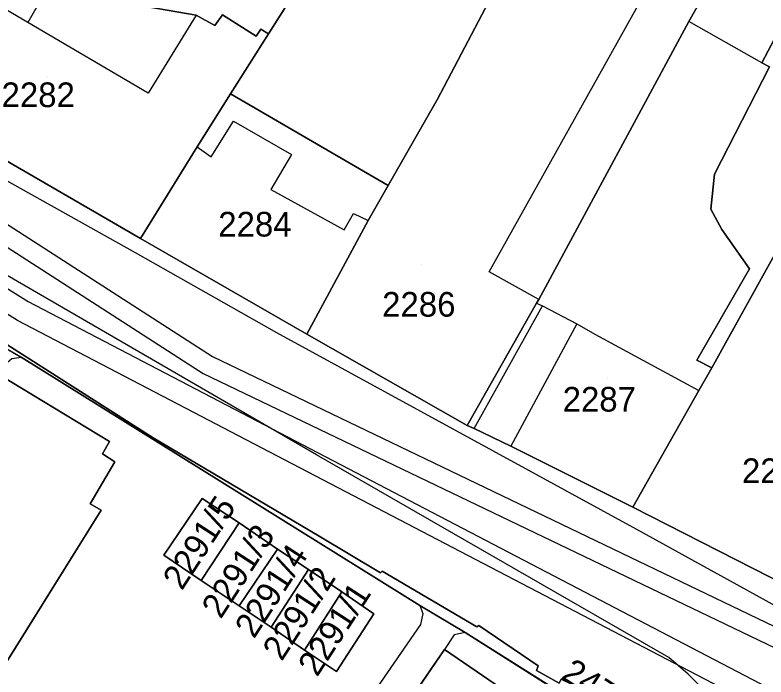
# Model space of a CAD drawing. Extents: x -263423 to -261326, y -1240067 to -1237864.
# Drawn here: x -262443.4 to -262382.4, y -1238919.8 to -1238866.1 of the extents above; entities that cross this region are included whole.
import ezdxf

# ---------------------------------------------------------------- set-up
doc = ezdxf.new("R2010")
doc.units = 0
for name, color, linetype in [('body_kn', 7, 'Continuous'), ('kladpar_druhypozemkov', 7, 'Continuous'), ('kladpar_hranice', 7, 'Continuous'), ('kladpar_parcelnecisla', 7, 'Continuous'), ('kladpar_plochy', 7, 'Continuous'), ('tarchy_linie', 7, 'Continuous'), ('zappar_hrandruhpozemk', 7, 'Continuous')]:
    doc.layers.add(name, color=color, linetype=linetype)

msp = doc.modelspace()

# ---------------------------------------------------------------- linework, layer by layer
at = {"layer": 'body_kn'}
for p, q in [((-262428.67, -1238866.15), (-262428.67, -1238866.15)), ((-262428.67, -1238866.15), (-262428.67, -1238866.15)), ((-262442.32, -1238866.74), (-262442.32, -1238866.74)), ((-262388.69, -1238866.66), (-262388.69, -1238866.66)), ((-262388.69, -1238866.66), (-262388.69, -1238866.66)), ((-262427.15, -1238866.99), (-262427.15, -1238866.99)), ((-262423.41, -1238867.27), (-262423.41, -1238867.27)), ((-262423.8, -1238867.84), (-262423.8, -1238867.84)), ((-262422.78, -1238867.66), (-262422.78, -1238867.66)), ((-262382.76, -1238870), (-262382.76, -1238870)), ((-262382.76, -1238870), (-262382.76, -1238870)), ((-262432.54, -1238872.46), (-262432.54, -1238872.46)), ((-262425.88, -1238872.52), (-262425.88, -1238872.52)), ((-262409.06, -1238872.96), (-262409.06, -1238872.96)), ((-262425.64, -1238874.74), (-262425.64, -1238874.74)), ((-262428.58, -1238876.81), (-262428.58, -1238876.81)), ((-262428.58, -1238876.81), (-262428.58, -1238876.81)), ((-262427.45, -1238877.64), (-262427.45, -1238877.64)), ((-262420.91, -1238877.44), (-262420.91, -1238877.44)), ((-262386.6, -1238879.04), (-262386.6, -1238879.04)), ((-262413.07, -1238879.97), (-262413.07, -1238879.97)), ((-262413.07, -1238879.97), (-262413.07, -1238879.97)), ((-262422.59, -1238880.28), (-262422.59, -1238880.28)), ((-262386.88, -1238881.89), (-262386.88, -1238881.89)), ((-262415.89, -1238882.23), (-262415.89, -1238882.23)), ((-262414.69, -1238882.81), (-262414.69, -1238882.81)), ((-262416.66, -1238883.56), (-262416.66, -1238883.56)), ((-262386.01, -1238883.54), (-262386.01, -1238883.54)), ((-262433.17, -1238884.25), (-262433.17, -1238884.25)), ((-262433.62, -1238885.39), (-262433.62, -1238885.39)), ((-262383.76, -1238886.73), (-262383.76, -1238886.73)), ((-262404.89, -1238886.95), (-262404.89, -1238886.95)), ((-262400.85, -1238889.2), (-262400.85, -1238889.2)), ((-262400.85, -1238889.2), (-262400.85, -1238889.2)), ((-262442.3, -1238889.38), (-262442.3, -1238889.38)), ((-262401.05, -1238889.51), (-262401.05, -1238889.51)), ((-262401.05, -1238889.51), (-262401.05, -1238889.51)), ((-262400.54, -1238889.71), (-262400.54, -1238889.71)), ((-262443.17, -1238890.9), (-262443.17, -1238890.9)), ((-262397.76, -1238891.19), (-262397.76, -1238891.19)), ((-262397.76, -1238891.19), (-262397.76, -1238891.19)), ((-262422.14, -1238891.88), (-262422.14, -1238891.88)), ((-262419.67, -1238892.03), (-262419.67, -1238892.03)), ((-262396.31, -1238892.02), (-262396.31, -1238892.02)), ((-262442.85, -1238893.88), (-262442.85, -1238893.88)), ((-262427.34, -1238893.84), (-262427.34, -1238893.84)), ((-262388.02, -1238894.12), (-262388.02, -1238894.12)), ((-262386.82, -1238894.76), (-262386.82, -1238894.76)), ((-262428.1, -1238895.2), (-262428.1, -1238895.2)), ((-262387.86, -1238896.59), (-262387.86, -1238896.59)), ((-262406.67, -1238899.42), (-262406.67, -1238899.42)), ((-262406.1, -1238899.68), (-262406.1, -1238899.68)), ((-262406.1, -1238899.68), (-262406.1, -1238899.68)), ((-262435.69, -1238900.72), (-262435.69, -1238900.72)), ((-262432.16, -1238900.44), (-262432.16, -1238900.44)), ((-262403.13, -1238901.1), (-262403.13, -1238901.1)), ((-262436.27, -1238901.73), (-262436.27, -1238901.73)), ((-262418.88, -1238901.8), (-262418.88, -1238901.8)), ((-262435.26, -1238902.37), (-262435.26, -1238902.37)), ((-262437.26, -1238905.78), (-262437.26, -1238905.78)), ((-262428.18, -1238905.34), (-262428.18, -1238905.34)), ((-262436.38, -1238906.29), (-262436.38, -1238906.29)), ((-262393.22, -1238906.06), (-262393.22, -1238906.06)), ((-262425.16, -1238907.33), (-262425.16, -1238907.33)), ((-262425.16, -1238907.33), (-262425.16, -1238907.33)), ((-262392.92, -1238907.84), (-262392.92, -1238907.84)), ((-262418.68, -1238908.41), (-262418.68, -1238908.41)), ((-262422.07, -1238909.45), (-262422.07, -1238909.45)), ((-262422.07, -1238909.45), (-262422.07, -1238909.45)), ((-262431.28, -1238909.95), (-262431.28, -1238909.95)), ((-262419.55, -1238911.12), (-262419.55, -1238911.12)), ((-262419.55, -1238911.12), (-262419.55, -1238911.12)), ((-262413.56, -1238911.25), (-262413.56, -1238911.25)), ((-262413.7, -1238911.37), (-262413.7, -1238911.37)), ((-262428.25, -1238912), (-262428.25, -1238912)), ((-262416.84, -1238912.91), (-262416.84, -1238912.91)), ((-262416.84, -1238912.91), (-262416.84, -1238912.91)), ((-262425.16, -1238914.05), (-262425.16, -1238914.05)), ((-262410.5, -1238914.04), (-262410.5, -1238914.04)), ((-262410.5, -1238914.04), (-262410.5, -1238914.04)), ((-262414.25, -1238914.71), (-262414.25, -1238914.71)), ((-262410.26, -1238914.68), (-262410.26, -1238914.68)), ((-262410.46, -1238915.56), (-262410.46, -1238915.56)), ((-262422.58, -1238915.79), (-262422.58, -1238915.79)), ((-262405.87, -1238915.76), (-262405.87, -1238915.76)), ((-262405.73, -1238915.64), (-262405.73, -1238915.64)), ((-262407.73, -1238916.41), (-262407.73, -1238916.41)), ((-262406.84, -1238916.23), (-262406.84, -1238916.23)), ((-262406.84, -1238916.23), (-262406.84, -1238916.23)), ((-262419.87, -1238917.65), (-262419.87, -1238917.65)), ((-262408.51, -1238917.61), (-262408.51, -1238917.61)), ((-262390.3, -1238918.26), (-262390.3, -1238918.26)), ((-262400.9, -1238918.93), (-262400.9, -1238918.93)), ((-262417.28, -1238919.38), (-262417.28, -1238919.38)), ((-262401.05, -1238919.31), (-262401.05, -1238919.31)), ((-262388.73, -1238919.6), (-262388.73, -1238919.6))]:
    msp.add_line(p, q, dxfattribs=at)
at = {"layer": 'kladpar_druhypozemkov'}
for p, q in [((-262440.75, -1238871.1), (-262440.75, -1238871.1)), ((-262423.45, -1238881.8), (-262423.45, -1238881.8)), ((-262410.35, -1238886.4), (-262410.35, -1238886.4)), ((-262395.25, -1238895.6), (-262395.25, -1238895.6)), ((-262428.98, -1238907.87), (-262428.98, -1238907.87)), ((-262425.65, -1238910.19), (-262425.65, -1238910.19)), ((-262423.01, -1238911.72), (-262423.01, -1238911.72)), ((-262420.66, -1238913.56), (-262420.66, -1238913.56)), ((-262417.81, -1238915.31), (-262417.81, -1238915.31)), ((-262404.37, -1238917.25), (-262404.37, -1238917.25))]:
    msp.add_line(p, q, dxfattribs=at)
at = {"layer": 'kladpar_hranice'}
for points in [[(-262390.84, -1238926.42), (-262389.57, -1238924.59), (-262399.05, -1238920.02), (-262399.2, -1238920.34), (-262401.05, -1238919.31), (-262400.9, -1238918.93), (-262405.73, -1238915.64), (-262405.87, -1238915.76), (-262413.56, -1238911.25), (-262413.7, -1238911.37), (-262418.68, -1238908.41), (-262432.16, -1238900.44), (-262464.67, -1238879.72), (-262478.54, -1238871.02), (-262499.13, -1238858.17), (-262501.29, -1238856.82), (-262503.97, -1238855.12), (-262522.2, -1238843.54)], [(-262430.63, -1238847.94), (-262427.34, -1238848.41), (-262412.07, -1238850.75), (-262422.78, -1238867.66), (-262423.41, -1238867.27), (-262423.8, -1238867.84), (-262426.51, -1238866.11), (-262427.15, -1238866.99), (-262428.67, -1238866.15), (-262440.76, -1238864.03), (-262445.12, -1238861.46), (-262446.67, -1238864.17), (-262447.61, -1238863.66), (-262447.1, -1238862.71), (-262446.52, -1238861.76), (-262437.35, -1238846.94), (-262430.63, -1238847.94)], [(-262412.07, -1238850.75), (-262410.93, -1238850.95), (-262398.26, -1238852.95), (-262400.59, -1238857.24), (-262402.98, -1238861.35), (-262409.06, -1238872.96), (-262413.07, -1238879.97), (-262425.88, -1238872.52), (-262422.78, -1238867.66), (-262412.07, -1238850.75)], [(-262402.98, -1238861.35), (-262400.59, -1238857.24), (-262398.26, -1238852.95), (-262393.44, -1238853.62), (-262392.43, -1238853.82), (-262383.33, -1238855.16), (-262382.48, -1238855.29), (-262387.07, -1238863.82), (-262388.69, -1238866.66), (-262400.85, -1238889.2), (-262401.05, -1238889.51), (-262406.67, -1238899.42), (-262419.67, -1238892.03), (-262414.69, -1238882.81), (-262413.07, -1238879.97), (-262409.06, -1238872.96), (-262402.98, -1238861.35)], [(-262388.69, -1238866.66), (-262387.07, -1238863.82), (-262382.48, -1238855.29), (-262375.57, -1238856.36), (-262382.76, -1238870), (-262382.13, -1238870.32), (-262386.6, -1238879.04), (-262386.88, -1238881.89), (-262386.01, -1238883.54), (-262383.76, -1238886.73), (-262388.02, -1238894.12), (-262386.82, -1238894.76), (-262387.86, -1238896.59), (-262393.22, -1238906.06), (-262403.13, -1238901.1), (-262406.1, -1238899.68), (-262406.67, -1238899.42), (-262401.05, -1238889.51), (-262400.85, -1238889.2), (-262388.69, -1238866.66)], [(-262382.13, -1238870.32), (-262382.76, -1238870), (-262375.57, -1238856.36), (-262374.81, -1238856.37), (-262371.56, -1238866.98), (-262379.51, -1238881.57), (-262386.82, -1238894.76), (-262388.02, -1238894.12), (-262383.76, -1238886.73), (-262386.01, -1238883.54), (-262386.88, -1238881.89), (-262386.6, -1238879.04), (-262382.13, -1238870.32)], [(-262501.29, -1238856.82), (-262499.13, -1238858.17), (-262478.54, -1238871.02), (-262464.67, -1238879.72), (-262432.16, -1238900.44), (-262418.68, -1238908.41), (-262413.7, -1238911.37), (-262413.56, -1238911.25), (-262405.87, -1238915.76), (-262405.73, -1238915.64), (-262400.9, -1238918.93), (-262401.05, -1238919.31), (-262399.2, -1238920.34), (-262399.05, -1238920.02), (-262389.57, -1238924.59), (-262390.84, -1238926.42)], [(-262428.67, -1238866.15), (-262427.15, -1238866.99), (-262426.51, -1238866.11), (-262423.8, -1238867.84), (-262423.41, -1238867.27), (-262422.78, -1238867.66), (-262425.88, -1238872.52), (-262428.58, -1238876.81), (-262433.17, -1238884.25), (-262453.17, -1238872.68), (-262447.61, -1238863.66), (-262446.67, -1238864.17), (-262445.12, -1238861.46), (-262440.76, -1238864.03), (-262428.67, -1238866.15)], [(-262371.56, -1238866.98), (-262370.64, -1238870.22), (-262368.8, -1238875.94), (-262362.96, -1238894.51), (-262369.14, -1238909.17), (-262372.26, -1238910.22), (-262372.95, -1238909.77), (-262373.27, -1238909.52), (-262374.17, -1238911.09), (-262379.33, -1238913.15), (-262393.22, -1238906.06), (-262387.86, -1238896.59), (-262386.82, -1238894.76), (-262379.51, -1238881.57), (-262371.56, -1238866.98)], [(-262390.84, -1238926.42), (-262391.34, -1238926.24), (-262392.15, -1238925.47), (-262406.84, -1238916.23), (-262410.5, -1238914.04), (-262442.85, -1238893.88), (-262446.45, -1238891.82), (-262478.35, -1238871.47), (-262481.37, -1238869.54)], [(-262453.17, -1238872.68), (-262433.17, -1238884.25), (-262419.67, -1238892.03), (-262406.67, -1238899.42), (-262406.1, -1238899.68), (-262403.13, -1238901.1), (-262393.22, -1238906.06), (-262379.33, -1238913.15), (-262375.42, -1238914.76), (-262359.56, -1238921.67), (-262354.95, -1238923.61), (-262326.7, -1238935.75)], [(-262413.07, -1238879.97), (-262414.69, -1238882.81), (-262419.67, -1238892.03), (-262433.17, -1238884.25), (-262428.58, -1238876.81), (-262425.88, -1238872.52), (-262413.07, -1238879.97)], [(-262446.45, -1238891.82), (-262442.85, -1238893.88), (-262410.5, -1238914.04), (-262406.84, -1238916.23), (-262392.15, -1238925.47), (-262391.34, -1238926.24), (-262391.35, -1238927.32), (-262421.37, -1238970.77), (-262444.52, -1239004.27)], [(-262444.64, -1238895.32), (-262435.69, -1238900.72), (-262436.27, -1238901.73), (-262435.26, -1238902.37), (-262437.26, -1238905.78), (-262436.38, -1238906.29), (-262464.84, -1238951.98), (-262466.1, -1238951.27), (-262468.1, -1238954.61), (-262469.3, -1238953.91), (-262469.82, -1238954.85), (-262478.71, -1238949.33), (-262478.52, -1238949.08), (-262463.54, -1238925.16), (-262464.43, -1238924.65), (-262460.81, -1238918.91), (-262459.87, -1238919.49), (-262444.64, -1238895.32)], [(-262437.26, -1238905.78), (-262435.26, -1238902.37), (-262436.27, -1238901.73), (-262435.69, -1238900.72), (-262444.64, -1238895.32), (-262459.87, -1238919.49), (-262460.81, -1238918.91), (-262464.43, -1238924.65), (-262463.54, -1238925.16), (-262478.52, -1238949.08), (-262478.71, -1238949.33), (-262469.82, -1238954.85), (-262469.3, -1238953.91), (-262468.1, -1238954.61), (-262466.1, -1238951.27), (-262464.84, -1238951.98), (-262436.38, -1238906.29), (-262437.26, -1238905.78)], [(-262425.16, -1238907.33), (-262428.25, -1238912), (-262431.28, -1238909.95), (-262428.18, -1238905.34), (-262425.16, -1238907.33)], [(-262419.87, -1238917.65), (-262417.28, -1238919.38), (-262414.25, -1238914.71), (-262416.84, -1238912.91), (-262419.55, -1238911.12), (-262422.07, -1238909.45), (-262425.16, -1238907.33), (-262428.18, -1238905.34), (-262431.28, -1238909.95), (-262428.25, -1238912), (-262425.16, -1238914.05), (-262422.58, -1238915.79), (-262419.87, -1238917.65)], [(-262422.07, -1238909.45), (-262425.16, -1238914.05), (-262428.25, -1238912), (-262425.16, -1238907.33), (-262422.07, -1238909.45)], [(-262419.55, -1238911.12), (-262422.58, -1238915.79), (-262425.16, -1238914.05), (-262422.07, -1238909.45), (-262419.55, -1238911.12)], [(-262416.84, -1238912.91), (-262419.87, -1238917.65), (-262422.58, -1238915.79), (-262419.55, -1238911.12), (-262416.84, -1238912.91)], [(-262416.84, -1238912.91), (-262414.25, -1238914.71), (-262417.28, -1238919.38), (-262419.87, -1238917.65), (-262416.84, -1238912.91)], [(-262428.74, -1238947), (-262428.36, -1238947.32), (-262421.4, -1238937.29), (-262421.97, -1238936.84), (-262414.12, -1238925.87), (-262414.37, -1238925.55), (-262412.69, -1238923.03), (-262412.37, -1238923.22), (-262408.51, -1238917.61), (-262398.74, -1238924.28), (-262444.35, -1238989.55), (-262453.74, -1238983.07), (-262449.81, -1238977.52), (-262450.12, -1238977.26), (-262448.32, -1238974.87), (-262448.07, -1238975), (-262440.27, -1238963.71), (-262439.83, -1238963.97), (-262432.68, -1238953.75), (-262433.25, -1238953.43), (-262428.74, -1238947)], [(-262421.4, -1238937.29), (-262428.36, -1238947.32), (-262428.74, -1238947), (-262433.25, -1238953.43), (-262432.68, -1238953.75), (-262439.83, -1238963.97), (-262440.27, -1238963.71), (-262448.07, -1238975), (-262448.32, -1238974.87), (-262450.12, -1238977.26), (-262449.81, -1238977.52), (-262453.74, -1238983.07), (-262444.35, -1238989.55), (-262398.74, -1238924.28), (-262408.51, -1238917.61), (-262412.37, -1238923.22), (-262412.69, -1238923.03), (-262414.37, -1238925.55), (-262414.12, -1238925.87), (-262421.97, -1238936.84), (-262421.4, -1238937.29)]]:
    msp.add_lwpolyline(points, dxfattribs=at)
at = {"layer": 'kladpar_plochy'}
for p, q in [((-262446.45, -1238891.82), (-262442.85, -1238893.88)), ((-262442.85, -1238893.88), (-262410.5, -1238914.04)), ((-262435.69, -1238900.72), (-262444.64, -1238895.32)), ((-262436.27, -1238901.73), (-262435.69, -1238900.72)), ((-262435.26, -1238902.37), (-262436.27, -1238901.73)), ((-262437.26, -1238905.78), (-262435.26, -1238902.37)), ((-262436.38, -1238906.29), (-262437.26, -1238905.78)), ((-262428.18, -1238905.34), (-262431.28, -1238909.95)), ((-262425.16, -1238907.33), (-262428.18, -1238905.34)), ((-262464.84, -1238951.98), (-262436.38, -1238906.29)), ((-262422.07, -1238909.45), (-262425.16, -1238907.33)), ((-262419.55, -1238911.12), (-262422.07, -1238909.45)), ((-262431.28, -1238909.95), (-262428.25, -1238912)), ((-262416.84, -1238912.91), (-262419.55, -1238911.12)), ((-262428.25, -1238912), (-262425.16, -1238914.05)), ((-262414.25, -1238914.71), (-262416.84, -1238912.91)), ((-262425.16, -1238914.05), (-262422.58, -1238915.79)), ((-262410.5, -1238914.04), (-262406.84, -1238916.23)), ((-262417.28, -1238919.38), (-262414.25, -1238914.71)), ((-262422.58, -1238915.79), (-262419.87, -1238917.65)), ((-262406.84, -1238916.23), (-262392.15, -1238925.47)), ((-262419.87, -1238917.65), (-262417.28, -1238919.38)), ((-262408.51, -1238917.61), (-262412.37, -1238923.22)), ((-262398.74, -1238924.28), (-262408.51, -1238917.61))]:
    msp.add_line(p, q, dxfattribs=at)
for points in [[(-262430.63, -1238847.94), (-262427.34, -1238848.41), (-262412.07, -1238850.75), (-262422.78, -1238867.66), (-262423.41, -1238867.27), (-262423.8, -1238867.84), (-262426.51, -1238866.11), (-262427.15, -1238866.99), (-262428.67, -1238866.15), (-262440.76, -1238864.03), (-262445.12, -1238861.46), (-262446.67, -1238864.17), (-262447.61, -1238863.66), (-262447.1, -1238862.71), (-262446.52, -1238861.76), (-262437.35, -1238846.94)], [(-262412.07, -1238850.75), (-262410.93, -1238850.95), (-262398.26, -1238852.95), (-262400.59, -1238857.24), (-262402.98, -1238861.35), (-262409.06, -1238872.96), (-262413.07, -1238879.97), (-262425.88, -1238872.52), (-262422.78, -1238867.66)], [(-262402.98, -1238861.35), (-262400.59, -1238857.24), (-262398.26, -1238852.95), (-262393.44, -1238853.62), (-262392.43, -1238853.82), (-262383.33, -1238855.16), (-262382.48, -1238855.29), (-262387.07, -1238863.82), (-262388.69, -1238866.66), (-262400.85, -1238889.2), (-262401.05, -1238889.51), (-262406.67, -1238899.42), (-262419.67, -1238892.03), (-262414.69, -1238882.81), (-262413.07, -1238879.97), (-262409.06, -1238872.96)], [(-262388.69, -1238866.66), (-262387.07, -1238863.82), (-262382.48, -1238855.29), (-262375.57, -1238856.36), (-262382.76, -1238870), (-262382.13, -1238870.32), (-262386.6, -1238879.04), (-262386.88, -1238881.89), (-262386.01, -1238883.54), (-262383.76, -1238886.73), (-262388.02, -1238894.12), (-262386.82, -1238894.76), (-262387.86, -1238896.59), (-262393.22, -1238906.06), (-262403.13, -1238901.1), (-262406.1, -1238899.68), (-262406.67, -1238899.42), (-262401.05, -1238889.51), (-262400.85, -1238889.2)], [(-262382.13, -1238870.32), (-262382.76, -1238870), (-262375.57, -1238856.36), (-262374.81, -1238856.37), (-262371.56, -1238866.98), (-262379.51, -1238881.57), (-262386.82, -1238894.76), (-262388.02, -1238894.12), (-262383.76, -1238886.73), (-262386.01, -1238883.54), (-262386.88, -1238881.89), (-262386.6, -1238879.04)], [(-262428.67, -1238866.15), (-262427.15, -1238866.99), (-262426.51, -1238866.11), (-262423.8, -1238867.84), (-262423.41, -1238867.27), (-262422.78, -1238867.66), (-262425.88, -1238872.52), (-262428.58, -1238876.81), (-262433.17, -1238884.25), (-262453.17, -1238872.68), (-262447.61, -1238863.66), (-262446.67, -1238864.17), (-262445.12, -1238861.46), (-262440.76, -1238864.03)], [(-262371.56, -1238866.98), (-262370.64, -1238870.22), (-262368.8, -1238875.94), (-262362.96, -1238894.51), (-262369.14, -1238909.17), (-262372.26, -1238910.22), (-262372.95, -1238909.77), (-262373.27, -1238909.52), (-262374.17, -1238911.09), (-262379.33, -1238913.15), (-262393.22, -1238906.06), (-262387.86, -1238896.59), (-262386.82, -1238894.76), (-262379.51, -1238881.57)], [(-262413.07, -1238879.97), (-262414.69, -1238882.81), (-262419.67, -1238892.03), (-262433.17, -1238884.25), (-262428.58, -1238876.81), (-262425.88, -1238872.52)], [(-262444.64, -1238895.32), (-262435.69, -1238900.72), (-262436.27, -1238901.73), (-262435.26, -1238902.37), (-262437.26, -1238905.78), (-262436.38, -1238906.29), (-262464.84, -1238951.98), (-262466.1, -1238951.27), (-262468.1, -1238954.61), (-262469.3, -1238953.91), (-262469.82, -1238954.85), (-262478.71, -1238949.33), (-262478.52, -1238949.08), (-262463.54, -1238925.16), (-262464.43, -1238924.65), (-262460.81, -1238918.91), (-262459.87, -1238919.49)], [(-262425.16, -1238907.33), (-262428.25, -1238912), (-262431.28, -1238909.95), (-262428.18, -1238905.34)], [(-262422.07, -1238909.45), (-262425.16, -1238914.05), (-262428.25, -1238912), (-262425.16, -1238907.33)], [(-262419.55, -1238911.12), (-262422.58, -1238915.79), (-262425.16, -1238914.05), (-262422.07, -1238909.45)], [(-262416.84, -1238912.91), (-262419.87, -1238917.65), (-262422.58, -1238915.79), (-262419.55, -1238911.12)], [(-262416.84, -1238912.91), (-262414.25, -1238914.71), (-262417.28, -1238919.38), (-262419.87, -1238917.65)], [(-262428.74, -1238947), (-262428.36, -1238947.32), (-262421.4, -1238937.29), (-262421.97, -1238936.84), (-262414.12, -1238925.87), (-262414.37, -1238925.55), (-262412.69, -1238923.03), (-262412.37, -1238923.22), (-262408.51, -1238917.61), (-262398.74, -1238924.28), (-262444.35, -1238989.55), (-262453.74, -1238983.07), (-262449.81, -1238977.52), (-262450.12, -1238977.26), (-262448.32, -1238974.87), (-262448.07, -1238975), (-262440.27, -1238963.71), (-262439.83, -1238963.97), (-262432.68, -1238953.75), (-262433.25, -1238953.43)]]:
    msp.add_lwpolyline(points, close=True, dxfattribs=at)
for points in [[(-262453.17, -1238872.68), (-262433.17, -1238884.25), (-262419.67, -1238892.03), (-262406.67, -1238899.42), (-262406.1, -1238899.68), (-262403.13, -1238901.1), (-262393.22, -1238906.06), (-262379.33, -1238913.15), (-262375.42, -1238914.76), (-262359.56, -1238921.67)], [(-262464.67, -1238879.72), (-262432.16, -1238900.44), (-262418.68, -1238908.41), (-262413.7, -1238911.37), (-262413.56, -1238911.25), (-262405.87, -1238915.76), (-262405.73, -1238915.64), (-262400.9, -1238918.93), (-262401.05, -1238919.31), (-262399.2, -1238920.34), (-262399.05, -1238920.02), (-262389.57, -1238924.59), (-262390.84, -1238926.42), (-262391.34, -1238926.24), (-262392.15, -1238925.47), (-262406.84, -1238916.23), (-262410.5, -1238914.04), (-262442.85, -1238893.88), (-262446.45, -1238891.82)], [(-262399.2, -1238920.34), (-262401.05, -1238919.31), (-262400.9, -1238918.93), (-262405.73, -1238915.64), (-262405.87, -1238915.76), (-262413.56, -1238911.25), (-262413.7, -1238911.37), (-262418.68, -1238908.41), (-262432.16, -1238900.44), (-262464.67, -1238879.72)]]:
    msp.add_lwpolyline(points, dxfattribs=at)
at = {"layer": 'tarchy_linie'}
for points in [[(-262513.22, -1238838.5), (-262427.34, -1238893.84), (-262368.6, -1238922.03), (-262365.78, -1238918.96), (-262364.08, -1238919.7), (-262362.07, -1238920.58)], [(-262514.66, -1238839.19), (-262514.26, -1238839.67), (-262428.1, -1238895.2), (-262368.23, -1238923.93), (-262333.02, -1238939.32), (-262235.92, -1238982.72), (-262188.06, -1239001.01), (-262179.18, -1239006.78)], [(-262515.43, -1238839.63), (-262478.01, -1238867.12), (-262442.3, -1238889.38), (-262376.11, -1238923.91), (-262354.89, -1238932.37), (-262305.27, -1238956.14), (-262255.58, -1238979.6), (-262206.02, -1239003.48), (-262178.37, -1239022.57), (-262173.64, -1239025.74)], [(-262378.67, -1238924.55), (-262443.17, -1238890.9), (-262479.05, -1238868.53)]]:
    msp.add_lwpolyline(points, dxfattribs=at)
at = {"layer": 'zappar_hrandruhpozemk'}
for p, q in [((-262404.89, -1238886.95), (-262390.86, -1238861.88)), ((-262440.76, -1238864.03), (-262442.32, -1238866.74)), ((-262428.67, -1238866.15), (-262432.54, -1238872.46)), ((-262382.76, -1238870), (-262388.69, -1238866.66)), ((-262422.59, -1238880.28), (-262416.66, -1238883.56)), ((-262418.88, -1238901.8), (-262443.99, -1238887.27)), ((-262400.85, -1238889.2), (-262404.89, -1238886.95)), ((-262406.1, -1238899.68), (-262400.54, -1238889.71)), ((-262397.76, -1238891.19), (-262403.13, -1238901.1)), ((-262422.14, -1238891.88), (-262392.92, -1238907.84)), ((-262396.31, -1238892.02), (-262387.86, -1238896.59)), ((-262407.73, -1238916.41), (-262408.51, -1238917.61)), ((-262406.84, -1238916.23), (-262407.73, -1238916.41))]:
    msp.add_line(p, q, dxfattribs=at)
for points in [[(-262471.35, -1238863.6), (-262461.83, -1238869.63), (-262433.62, -1238885.39), (-262422.14, -1238891.88)], [(-262432.54, -1238872.46), (-262442.32, -1238866.74), (-262446.67, -1238864.17)], [(-262428.58, -1238876.81), (-262427.45, -1238877.64), (-262425.64, -1238874.74), (-262420.91, -1238877.44), (-262422.59, -1238880.28)], [(-262416.66, -1238883.56), (-262415.89, -1238882.23), (-262414.69, -1238882.81)], [(-262401.05, -1238889.51), (-262400.54, -1238889.71), (-262397.76, -1238891.19), (-262396.31, -1238892.02)], [(-262444, -1238894.31), (-262443.61, -1238894), (-262442.85, -1238893.88)], [(-262387.86, -1238927.47), (-262386.77, -1238926.02), (-262386.5, -1238925.01), (-262386.49, -1238923.8), (-262386.67, -1238922.73), (-262387.16, -1238921.58), (-262387.66, -1238920.69), (-262388.73, -1238919.6), (-262390.3, -1238918.26), (-262418.88, -1238901.8)], [(-262392.92, -1238907.84), (-262379.29, -1238915.36), (-262378.03, -1238915.5), (-262376.56, -1238915.13), (-262375.42, -1238914.76)], [(-262410.5, -1238914.04), (-262410.26, -1238914.68), (-262410.46, -1238915.56), (-262423.98, -1238935.18)]]:
    msp.add_lwpolyline(points, dxfattribs=at)

# ---------------------------------------------------------------- texts
at = {"layer": 'kladpar_parcelnecisla'}
for s, p in [('2282', (-262444.451, -1238873.6)), ('2284', (-262426.865, -1238884.1)), ('2286', (-262413.565, -1238890.6)), ('2287', (-262398.917, -1238898.3)), ('2289', (-262384.365, -1238904.1))]:
    msp.add_text(s, height=2, dxfattribs=at).set_placement(p)
for s, rotation, p in [('2291/5', 57, (-262429.814, -1238912.88)), ('2291/3', 57, (-262426.66, -1238915.19)), ('2291/4', 57, (-262423.964, -1238916.794)), ('2291/2', 57, (-262421.711, -1238918.617)), ('2291/1', 57, (-262418.841, -1238919.891)), ('2472/28', 327, (-262399.12, -1238919.887))]:
    msp.add_text(s, height=2, rotation=rotation, dxfattribs=at).set_placement(p)

doc.saveas('drawing.dxf')
